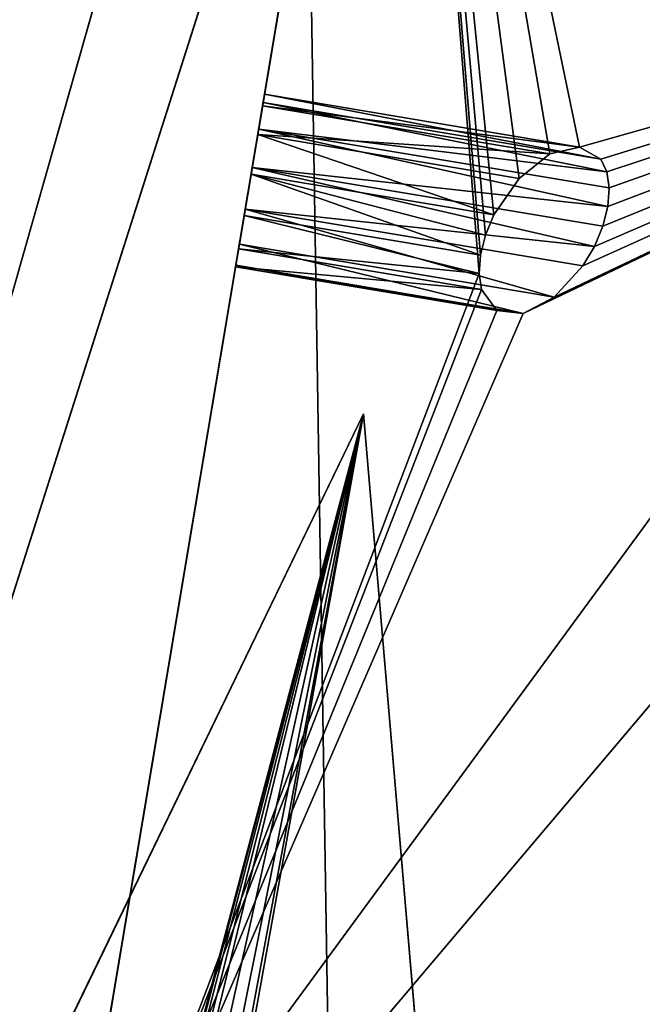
# Model space of a CAD drawing. Extents: x 5.2 to 19.2, y -23 to 23.
# Tile 550 of 656: x 18.597 to 18.805, y -18.12 to -17.792. Entities that reach past the tile are written whole.
import ezdxf

# ---------------------------------------------------------------- set-up
doc = ezdxf.new("R2010")
doc.units = 0
doc.header["$MEASUREMENT"] = 0
doc.layers.get('0').update_dxf_attribs({"linetype": 'CONTINUOUS'})

# ---------------------------------------------------------------- blocks, each defined once
blk = doc.blocks.new('LUXORA_OVAL_LED_37W_STL')
at = {"color": 0}
for p, q in [((18.8591, -16.74348, 4.45113), (18.60447, -18.26058, 0.82709)), ((18.8591, -16.74348, 4.45113), (18.60447, -18.26058, 0.82709)), ((18.44593, -18.4511, 0.51943), (18.91301, -16.98541, 4.14347)), ((18.44593, -18.4511, 0.51943), (18.91301, -16.98541, 4.14347)), ((18.43425, -18.44684, 4.18098), (18.77026, -17.26589, 4.18098)), ((18.77026, -17.26589, 4.14161), (18.43425, -18.44684, 4.14161)), ((18.77026, -17.26589, 4.14161), (18.43425, -18.44684, 4.14161)), ((18.43425, -18.44684, 4.18098), (18.77026, -17.26589, 4.18098)), ((18.43425, -18.44684, 0.83452), (18.77026, -17.26589, 0.83452)), ((18.77026, -17.26589, 0.79515), (18.43425, -18.44684, 0.79515)), ((18.77026, -17.26589, 0.79515), (18.43425, -18.44684, 0.79515)), ((18.43425, -18.44684, 0.83452), (18.77026, -17.26589, 0.83452)), ((18.72445, -17.54577, 0.51943), (18.60447, -18.26058, 0.82709)), ((18.72445, -17.54577, 0.51943), (18.60447, -18.26058, 0.82709)), ((18.69293, -17.676, 4.45113), (18.22585, -19.14169, 0.82709)), ((18.69293, -17.676, 4.45113), (18.22585, -19.14169, 0.82709)), ((18.60447, -18.26058, 0.82709), (19.02234, -17.7667, 1.12989)), ((18.60447, -18.26058, 0.82709), (19.02234, -17.7667, 1.12989)), ((18.67837, -17.82028, 0.79625), (18.67902, -17.81642, 0.80983)), ((18.67837, -17.82028, 0.79625), (18.67902, -17.81642, 0.80983)), ((18.67902, -17.81642, 0.80983), (18.67855, -17.81923, 0.82367)), ((18.67902, -17.81642, 0.80983), (18.67855, -17.81923, 0.82367)), ((18.67902, -17.81642, 0.80983), (18.78415, -17.83407, 0.80983)), ((18.67902, -17.81642, 0.80983), (18.78415, -17.83407, 0.80983)), ((18.67675, -17.82993, 0.78604), (18.67837, -17.82028, 0.79625)), ((18.67675, -17.82993, 0.78604), (18.67837, -17.82028, 0.79625)), ((18.67855, -17.81923, 0.82367), (18.67707, -17.82806, 0.8346)), ((18.67855, -17.81923, 0.82367), (18.67707, -17.82806, 0.8346)), ((18.67837, -17.82028, 0.79625), (18.77429, -17.83638, 0.79625)), ((18.67837, -17.82028, 0.79625), (18.77429, -17.83638, 0.79625)), ((18.67855, -17.81923, 0.82367), (18.79334, -17.84236, 0.82968)), ((18.67855, -17.81923, 0.82367), (18.79334, -17.84236, 0.82968)), ((18.67855, -17.81923, 0.82367), (18.79132, -17.83816, 0.82367)), ((18.67855, -17.81923, 0.82367), (18.79132, -17.83816, 0.82367)), ((18.67707, -17.82806, 0.8346), (18.67491, -17.84089, 0.84013)), ((18.67707, -17.82806, 0.8346), (18.67491, -17.84089, 0.84013)), ((18.79369, -17.85389, 0.83816), (18.67707, -17.82806, 0.8346)), ((18.67707, -17.82806, 0.8346), (18.79415, -17.84771, 0.8346)), ((18.79369, -17.85389, 0.83816), (18.67707, -17.82806, 0.8346)), ((18.67707, -17.82806, 0.8346), (18.79415, -17.84771, 0.8346)), ((18.67707, -17.82806, 0.8346), (18.79334, -17.84236, 0.82968)), ((18.67707, -17.82806, 0.8346), (18.79334, -17.84236, 0.82968)), ((18.67454, -17.84314, 0.78155), (18.67675, -17.82993, 0.78604)), ((18.67454, -17.84314, 0.78155), (18.67675, -17.82993, 0.78604)), ((18.67675, -17.82993, 0.78604), (18.76399, -17.84457, 0.78604)), ((18.67675, -17.82993, 0.78604), (18.76399, -17.84457, 0.78604)), ((18.78415, -17.83407, 0.80983), (18.77429, -17.83638, 0.79625)), ((18.78415, -17.83407, 0.80983), (18.77429, -17.83638, 0.79625)), ((18.79132, -17.83816, 0.82367), (18.78415, -17.83407, 0.80983)), ((18.79132, -17.83816, 0.82367), (18.78415, -17.83407, 0.80983)), ((18.77429, -17.83638, 0.79625), (18.76399, -17.84457, 0.78604)), ((18.77429, -17.83638, 0.79625), (18.76399, -17.84457, 0.78604)), ((18.79334, -17.84236, 0.82968), (18.79132, -17.83816, 0.82367)), ((18.79334, -17.84236, 0.82968), (18.79132, -17.83816, 0.82367)), ((18.67491, -17.84089, 0.84013), (18.67258, -17.85478, 0.83897)), ((18.67491, -17.84089, 0.84013), (18.67258, -17.85478, 0.83897)), ((18.79369, -17.85389, 0.83816), (18.67491, -17.84089, 0.84013)), ((18.792, -17.86054, 0.84013), (18.67491, -17.84089, 0.84013)), ((18.79369, -17.85389, 0.83816), (18.67491, -17.84089, 0.84013)), ((18.792, -17.86054, 0.84013), (18.67491, -17.84089, 0.84013)), ((18.78916, -17.86728, 0.8404), (18.67491, -17.84089, 0.84013)), ((18.78916, -17.86728, 0.8404), (18.67491, -17.84089, 0.84013)), ((18.67222, -17.8569, 0.78379), (18.67454, -17.84314, 0.78155)), ((18.67222, -17.8569, 0.78379), (18.67454, -17.84314, 0.78155)), ((18.67454, -17.84314, 0.78155), (18.75562, -17.85675, 0.78155)), ((18.75109, -17.87014, 0.78379), (18.67454, -17.84314, 0.78155)), ((18.75109, -17.87014, 0.78379), (18.67454, -17.84314, 0.78155)), ((18.75279, -17.86349, 0.78182), (18.67454, -17.84314, 0.78155)), ((18.75279, -17.86349, 0.78182), (18.67454, -17.84314, 0.78155)), ((18.67454, -17.84314, 0.78155), (18.75562, -17.85675, 0.78155)), ((18.76399, -17.84457, 0.78604), (18.75562, -17.85675, 0.78155)), ((18.76399, -17.84457, 0.78604), (18.75562, -17.85675, 0.78155)), ((18.79415, -17.84771, 0.8346), (18.79334, -17.84236, 0.82968)), ((18.79415, -17.84771, 0.8346), (18.79334, -17.84236, 0.82968)), ((18.79369, -17.85389, 0.83816), (18.79415, -17.84771, 0.8346)), ((18.79369, -17.85389, 0.83816), (18.79415, -17.84771, 0.8346)), ((18.67258, -17.85478, 0.83897), (18.67061, -17.86655, 0.8314)), ((18.67258, -17.85478, 0.83897), (18.67061, -17.86655, 0.8314)), ((18.78535, -17.87371, 0.83897), (18.67258, -17.85478, 0.83897)), ((18.78916, -17.86728, 0.8404), (18.67258, -17.85478, 0.83897)), ((18.78916, -17.86728, 0.8404), (18.67258, -17.85478, 0.83897)), ((18.78535, -17.87371, 0.83897), (18.67258, -17.85478, 0.83897)), ((18.792, -17.86054, 0.84013), (18.79369, -17.85389, 0.83816)), ((18.792, -17.86054, 0.84013), (18.79369, -17.85389, 0.83816)), ((18.67035, -17.86806, 0.79227), (18.67222, -17.8569, 0.78379)), ((18.67035, -17.86806, 0.79227), (18.67222, -17.8569, 0.78379)), ((18.75063, -17.87632, 0.78735), (18.67222, -17.8569, 0.78379)), ((18.75063, -17.87632, 0.78735), (18.67222, -17.8569, 0.78379)), ((18.75109, -17.87014, 0.78379), (18.67222, -17.8569, 0.78379)), ((18.75109, -17.87014, 0.78379), (18.67222, -17.8569, 0.78379)), ((18.75562, -17.85675, 0.78155), (18.75279, -17.86349, 0.78182)), ((18.75562, -17.85675, 0.78155), (18.75279, -17.86349, 0.78182)), ((18.78916, -17.86728, 0.8404), (18.792, -17.86054, 0.84013)), ((18.78916, -17.86728, 0.8404), (18.792, -17.86054, 0.84013)), ((18.75279, -17.86349, 0.78182), (18.75109, -17.87014, 0.78379)), ((18.75279, -17.86349, 0.78182), (18.75109, -17.87014, 0.78379)), ((18.66935, -17.87405, 0.80503), (18.67035, -17.86806, 0.79227)), ((18.66935, -17.87405, 0.80503), (18.67035, -17.86806, 0.79227)), ((18.67061, -17.86655, 0.8314), (18.66944, -17.8735, 0.81915)), ((18.67061, -17.86655, 0.8314), (18.66944, -17.8735, 0.81915)), ((18.75144, -17.88166, 0.79227), (18.67035, -17.86806, 0.79227)), ((18.75144, -17.88166, 0.79227), (18.67035, -17.86806, 0.79227)), ((18.75063, -17.87632, 0.78735), (18.67035, -17.86806, 0.79227)), ((18.75063, -17.87632, 0.78735), (18.67035, -17.86806, 0.79227)), ((18.77574, -17.8842, 0.8314), (18.67061, -17.86655, 0.8314)), ((18.77574, -17.8842, 0.8314), (18.67061, -17.86655, 0.8314)), ((18.78535, -17.87371, 0.83897), (18.78916, -17.86728, 0.8404)), ((18.78535, -17.87371, 0.83897), (18.78916, -17.86728, 0.8404)), ((18.75109, -17.87014, 0.78379), (18.75063, -17.87632, 0.78735)), ((18.75109, -17.87014, 0.78379), (18.75063, -17.87632, 0.78735)), ((18.66944, -17.8735, 0.81915), (18.66935, -17.87405, 0.80503)), ((18.66944, -17.8735, 0.81915), (18.66935, -17.87405, 0.80503)), ((18.75659, -17.88869, 0.80503), (18.66935, -17.87405, 0.80503)), ((18.75659, -17.88869, 0.80503), (18.66935, -17.87405, 0.80503)), ((18.76536, -17.8896, 0.81915), (18.66944, -17.8735, 0.81915)), ((18.76536, -17.8896, 0.81915), (18.66944, -17.8735, 0.81915)), ((18.77574, -17.8842, 0.8314), (18.78535, -17.87371, 0.83897)), ((18.77574, -17.8842, 0.8314), (18.78535, -17.87371, 0.83897)), ((18.75063, -17.87632, 0.78735), (18.75144, -17.88166, 0.79227)), ((18.75063, -17.87632, 0.78735), (18.75144, -17.88166, 0.79227)), ((18.75144, -17.88166, 0.79227), (18.75659, -17.88869, 0.80503)), ((18.75144, -17.88166, 0.79227), (18.75659, -17.88869, 0.80503)), ((18.76536, -17.8896, 0.81915), (18.77574, -17.8842, 0.8314)), ((18.76536, -17.8896, 0.81915), (18.77574, -17.8842, 0.8314)), ((18.75659, -17.88869, 0.80503), (18.76536, -17.8896, 0.81915)), ((18.75659, -17.88869, 0.80503), (18.76536, -17.8896, 0.81915)), ((18.0419, -19.30782, 0.51943), (18.71201, -17.92313, 4.14347)), ((18.0419, -19.30782, 0.51943), (18.71201, -17.92313, 4.14347)), ((18.39627, -18.57555, 4.45113), (18.71201, -17.92313, 4.14347)), ((18.39627, -18.57555, 4.45113), (18.71201, -17.92313, 4.14347)), ((18.71201, -17.92313, 4.14347), (18.76707, -18.56772, 3.84067)), ((18.71201, -17.92313, 4.14347), (18.76707, -18.56772, 3.84067))]:
    blk.add_line(p, q, dxfattribs=at)
mesh = blk.add_polyface(dxfattribs=at)
corners = [(5.68976, -17.26589, 4.18098), (5.57647, 16.04331, 4.18098), (5.57647, -16.04331, 4.18098), (5.68976, 17.26589, 4.18098), (6.02576, -18.44684, 4.18098), (6.02576, 18.44684, 4.18098), (6.57305, -19.54595, 4.18098), (6.57305, 19.54595, 4.18098), (7.15127, -16.04331, 4.18098), (7.31298, -20.52577, 4.18098), (7.26225, -17.09924, 4.18098), (7.59035, -18.10902, 4.18098), (8.22035, -21.35295, 4.18098), (8.12122, -19.02851, 4.18098), (8.83167, -19.81755, 4.18098), (9.26427, -21.99931, 4.18098), (9.69064, -20.44162, 4.18098), (10.40918, -22.44286, 4.18098), (10.66059, -20.87348, 4.18098), (11.6161, -22.66847, 4.18098), (11.69914, -21.09423, 4.18098), (12.84392, -22.66847, 4.18098), (12.76088, -21.09423, 4.18098), (13.79943, -20.87348, 4.18098), (14.05084, -22.44286, 4.18098), (14.76938, -20.44162, 4.18098), (15.19575, -21.99931, 4.18098), (15.62835, -19.81755, 4.18098), (16.23966, -21.35295, 4.18098), (16.3388, -19.02851, 4.18098), (17.14704, -20.52577, 4.18098), (16.86967, -18.10902, 4.18098), (17.19777, -17.09924, 4.18098), (17.88697, -19.54595, 4.18098), (17.30875, -16.04331, 4.18098), (17.30875, 16.04331, 4.18098), (7.15127, 16.04331, 4.18098), (7.31298, 20.52577, 4.18098), (7.26225, 17.09924, 4.18098), (7.59035, 18.10902, 4.18098), (8.22035, 21.35295, 4.18098), (8.12122, 19.02851, 4.18098), (8.83167, 19.81755, 4.18098), (9.26427, 21.99931, 4.18098), (9.69064, 20.44162, 4.18098), (10.40918, 22.44286, 4.18098), (10.66059, 20.87348, 4.18098), (11.6161, 22.66847, 4.18098), (11.69914, 21.09423, 4.18098), (12.84392, 22.66847, 4.18098), (12.76088, 21.09423, 4.18098), (13.79943, 20.87348, 4.18098), (14.05084, 22.44286, 4.18098), (14.76938, 20.44162, 4.18098), (15.19575, 21.99931, 4.18098), (15.62835, 19.81755, 4.18098), (16.23966, 21.35295, 4.18098), (16.3388, 19.02851, 4.18098), (17.14704, 20.52577, 4.18098), (16.86967, 18.10902, 4.18098), (17.19777, 17.09924, 4.18098), (17.88697, 19.54595, 4.18098), (18.43425, -18.44684, 4.18098), (18.43425, 18.44684, 4.18098), (18.77026, -17.26589, 4.18098), (18.77026, 17.26589, 4.18098), (18.88355, -16.04331, 4.18098), (18.88355, 16.04331, 4.18098)]
mesh.append_faces([[corners[k] for k in face] for face in [(0, 1, 2), (65, 66, 67)]], dxfattribs={"vtx0": -1, "color": 0})
mesh.append_faces([[corners[k] for k in face] for face in [(1, 0, 3), (3, 4, 5), (5, 6, 7), (8, 9, 10), (10, 9, 11), (11, 12, 13), (13, 12, 14), (14, 15, 16), (16, 17, 18), (18, 19, 20), (20, 21, 22), (22, 21, 23), (23, 24, 25), (25, 26, 27), (27, 28, 29), (29, 30, 31), (31, 30, 32), (32, 33, 34), (34, 33, 35), (7, 36, 37), (36, 7, 8), (37, 39, 40), (40, 42, 43), (43, 44, 45), (45, 46, 47), (47, 48, 49), (49, 51, 52), (52, 53, 54), (54, 55, 56), (56, 57, 58), (58, 60, 61), (61, 62, 63), (63, 64, 65)]], dxfattribs={"vtx0": -1, "vtx1": -1, "color": 0})
mesh.append_faces([[corners[k] for k in face] for face in [(7, 6, 8), (61, 35, 33)]], dxfattribs={"vtx0": -1, "vtx1": -1, "vtx2": -1, "color": 0})
mesh.append_faces([[corners[k] for k in face] for face in [(3, 0, 4), (5, 4, 6), (8, 6, 9), (11, 9, 12), (14, 12, 15), (16, 15, 17), (18, 17, 19), (20, 19, 21), (23, 21, 24), (25, 24, 26), (27, 26, 28), (29, 28, 30), (32, 30, 33), (37, 36, 38), (37, 38, 39), (40, 39, 41), (40, 41, 42), (43, 42, 44), (45, 44, 46), (47, 46, 48), (49, 48, 50), (49, 50, 51), (52, 51, 53), (54, 53, 55), (56, 55, 57), (58, 57, 59), (58, 59, 60), (61, 60, 35), (61, 33, 62), (63, 62, 64), (65, 64, 66)]], dxfattribs={"vtx0": -1, "vtx2": -1, "color": 0})
mesh = blk.add_polyface(dxfattribs=at)
corners = [(5.68976, 17.26589, 4.14161), (5.57647, -16.04331, 4.14161), (5.57647, 16.04331, 4.14161), (5.68976, -17.26589, 4.14161), (6.02576, 18.44684, 4.14161), (6.02576, -18.44684, 4.14161), (6.57305, 19.54595, 4.14161), (6.57305, -19.54595, 4.14161), (7.15127, 16.04331, 4.14161), (7.31298, 20.52577, 4.14161), (7.26225, 17.09924, 4.14161), (7.59035, 18.10902, 4.14161), (8.22035, 21.35295, 4.14161), (8.12122, 19.02851, 4.14161), (8.83167, 19.81755, 4.14161), (9.26427, 21.99931, 4.14161), (9.69064, 20.44162, 4.14161), (10.40918, 22.44286, 4.14161), (10.66059, 20.87348, 4.14161), (11.6161, 22.66847, 4.14161), (11.69914, 21.09423, 4.14161), (12.84392, 22.66847, 4.14161), (12.76088, 21.09423, 4.14161), (13.79943, 20.87348, 4.14161), (14.05084, 22.44286, 4.14161), (14.76938, 20.44162, 4.14161), (15.19575, 21.99931, 4.14161), (15.62835, 19.81755, 4.14161), (16.23966, 21.35295, 4.14161), (16.3388, 19.02851, 4.14161), (17.14704, 20.52577, 4.14161), (16.86967, 18.10902, 4.14161), (17.19777, 17.09924, 4.14161), (17.88697, 19.54595, 4.14161), (17.30875, 16.04331, 4.14161), (17.30875, -16.04331, 4.14161), (7.15127, -16.04331, 4.14161), (7.31298, -20.52577, 4.14161), (7.26225, -17.09924, 4.14161), (7.59035, -18.10902, 4.14161), (8.22035, -21.35295, 4.14161), (8.12122, -19.02851, 4.14161), (8.83167, -19.81755, 4.14161), (9.26427, -21.99931, 4.14161), (9.69064, -20.44162, 4.14161), (10.40918, -22.44286, 4.14161), (10.66059, -20.87348, 4.14161), (11.6161, -22.66847, 4.14161), (11.69914, -21.09423, 4.14161), (12.84392, -22.66847, 4.14161), (12.76088, -21.09423, 4.14161), (13.79943, -20.87348, 4.14161), (14.05084, -22.44286, 4.14161), (14.76938, -20.44162, 4.14161), (15.19575, -21.99931, 4.14161), (15.62835, -19.81755, 4.14161), (16.23966, -21.35295, 4.14161), (16.3388, -19.02851, 4.14161), (17.14704, -20.52577, 4.14161), (16.86967, -18.10902, 4.14161), (17.19777, -17.09924, 4.14161), (17.88697, -19.54595, 4.14161), (18.43425, 18.44684, 4.14161), (18.43425, -18.44684, 4.14161), (18.77026, 17.26589, 4.14161), (18.77026, -17.26589, 4.14161), (18.88355, 16.04331, 4.14161), (18.88355, -16.04331, 4.14161)]
mesh.append_faces([[corners[k] for k in face] for face in [(0, 1, 2), (65, 66, 67)]], dxfattribs={"vtx0": -1, "color": 0})
mesh.append_faces([[corners[k] for k in face] for face in [(1, 0, 3), (3, 4, 5), (5, 6, 7), (8, 9, 10), (10, 9, 11), (11, 12, 13), (13, 12, 14), (14, 15, 16), (16, 17, 18), (18, 19, 20), (20, 21, 22), (22, 21, 23), (23, 24, 25), (25, 26, 27), (27, 28, 29), (29, 30, 31), (31, 30, 32), (32, 33, 34), (34, 33, 35), (7, 36, 37), (36, 7, 8), (37, 39, 40), (40, 42, 43), (43, 44, 45), (45, 46, 47), (47, 48, 49), (49, 51, 52), (52, 53, 54), (54, 55, 56), (56, 57, 58), (58, 60, 61), (61, 62, 63), (63, 64, 65)]], dxfattribs={"vtx0": -1, "vtx1": -1, "color": 0})
mesh.append_faces([[corners[k] for k in face] for face in [(7, 6, 8), (61, 35, 33)]], dxfattribs={"vtx0": -1, "vtx1": -1, "vtx2": -1, "color": 0})
mesh.append_faces([[corners[k] for k in face] for face in [(3, 0, 4), (5, 4, 6), (8, 6, 9), (11, 9, 12), (14, 12, 15), (16, 15, 17), (18, 17, 19), (20, 19, 21), (23, 21, 24), (25, 24, 26), (27, 26, 28), (29, 28, 30), (32, 30, 33), (37, 36, 38), (37, 38, 39), (40, 39, 41), (40, 41, 42), (43, 42, 44), (45, 44, 46), (47, 46, 48), (49, 48, 50), (49, 50, 51), (52, 51, 53), (54, 53, 55), (56, 55, 57), (58, 57, 59), (58, 59, 60), (61, 60, 35), (61, 33, 62), (63, 62, 64), (65, 64, 66)]], dxfattribs={"vtx0": -1, "vtx2": -1, "color": 0})
mesh = blk.add_polyface(dxfattribs=at)
corners = [(5.68976, -17.26589, 0.83452), (5.57647, 16.04331, 0.83452), (5.57647, -16.04331, 0.83452), (5.68976, 17.26589, 0.83452), (6.02576, -18.44684, 0.83452), (6.02576, 18.44684, 0.83452), (6.57305, -19.54595, 0.83452), (6.57305, 19.54595, 0.83452), (7.15127, -16.04331, 0.83452), (7.31298, -20.52577, 0.83452), (7.26225, -17.09924, 0.83452), (7.59035, -18.10902, 0.83452), (8.22035, -21.35295, 0.83452), (8.12122, -19.02851, 0.83452), (8.83167, -19.81755, 0.83452), (9.26427, -21.99931, 0.83452), (9.69064, -20.44162, 0.83452), (10.40918, -22.44286, 0.83452), (10.66059, -20.87348, 0.83452), (11.6161, -22.66847, 0.83452), (11.69914, -21.09423, 0.83452), (12.84392, -22.66847, 0.83452), (12.76088, -21.09423, 0.83452), (13.79943, -20.87348, 0.83452), (14.05084, -22.44286, 0.83452), (14.76938, -20.44162, 0.83452), (15.19575, -21.99931, 0.83452), (15.62835, -19.81755, 0.83452), (16.23966, -21.35295, 0.83452), (16.3388, -19.02851, 0.83452), (17.14704, -20.52577, 0.83452), (16.86967, -18.10902, 0.83452), (17.19777, -17.09924, 0.83452), (17.88697, -19.54595, 0.83452), (17.30875, -16.04331, 0.83452), (17.30875, 16.04331, 0.83452), (7.15127, 16.04331, 0.83452), (7.31298, 20.52577, 0.83452), (7.26225, 17.09924, 0.83452), (7.59035, 18.10902, 0.83452), (8.22035, 21.35295, 0.83452), (8.12122, 19.02851, 0.83452), (8.83167, 19.81755, 0.83452), (9.26427, 21.99931, 0.83452), (9.69064, 20.44162, 0.83452), (10.40918, 22.44286, 0.83452), (10.66059, 20.87348, 0.83452), (11.6161, 22.66847, 0.83452), (11.69914, 21.09423, 0.83452), (12.84392, 22.66847, 0.83452), (12.76088, 21.09423, 0.83452), (13.79943, 20.87348, 0.83452), (14.05084, 22.44286, 0.83452), (14.76938, 20.44162, 0.83452), (15.19575, 21.99931, 0.83452), (15.62835, 19.81755, 0.83452), (16.23966, 21.35295, 0.83452), (16.3388, 19.02851, 0.83452), (17.14704, 20.52577, 0.83452), (16.86967, 18.10902, 0.83452), (17.19777, 17.09924, 0.83452), (17.88697, 19.54595, 0.83452), (18.43425, -18.44684, 0.83452), (18.43425, 18.44684, 0.83452), (18.77026, -17.26589, 0.83452), (18.77026, 17.26589, 0.83452), (18.88355, -16.04331, 0.83452), (18.88355, 16.04331, 0.83452)]
mesh.append_faces([[corners[k] for k in face] for face in [(0, 1, 2), (65, 66, 67)]], dxfattribs={"vtx0": -1, "color": 0})
mesh.append_faces([[corners[k] for k in face] for face in [(1, 0, 3), (3, 4, 5), (5, 6, 7), (8, 9, 10), (10, 9, 11), (11, 12, 13), (13, 12, 14), (14, 15, 16), (16, 17, 18), (18, 19, 20), (20, 21, 22), (22, 21, 23), (23, 24, 25), (25, 26, 27), (27, 28, 29), (29, 30, 31), (31, 30, 32), (32, 33, 34), (34, 33, 35), (7, 36, 37), (36, 7, 8), (37, 39, 40), (40, 42, 43), (43, 44, 45), (45, 46, 47), (47, 48, 49), (49, 51, 52), (52, 53, 54), (54, 55, 56), (56, 57, 58), (58, 60, 61), (61, 62, 63), (63, 64, 65)]], dxfattribs={"vtx0": -1, "vtx1": -1, "color": 0})
mesh.append_faces([[corners[k] for k in face] for face in [(7, 6, 8), (61, 35, 33)]], dxfattribs={"vtx0": -1, "vtx1": -1, "vtx2": -1, "color": 0})
mesh.append_faces([[corners[k] for k in face] for face in [(3, 0, 4), (5, 4, 6), (8, 6, 9), (11, 9, 12), (14, 12, 15), (16, 15, 17), (18, 17, 19), (20, 19, 21), (23, 21, 24), (25, 24, 26), (27, 26, 28), (29, 28, 30), (32, 30, 33), (37, 36, 38), (37, 38, 39), (40, 39, 41), (40, 41, 42), (43, 42, 44), (45, 44, 46), (47, 46, 48), (49, 48, 50), (49, 50, 51), (52, 51, 53), (54, 53, 55), (56, 55, 57), (58, 57, 59), (58, 59, 60), (61, 60, 35), (61, 33, 62), (63, 62, 64), (65, 64, 66)]], dxfattribs={"vtx0": -1, "vtx2": -1, "color": 0})
mesh = blk.add_polyface(dxfattribs=at)
corners = [(5.68976, 17.26589, 0.79515), (5.57647, -16.04331, 0.79515), (5.57647, 16.04331, 0.79515), (5.68976, -17.26589, 0.79515), (6.02576, 18.44684, 0.79515), (6.02576, -18.44684, 0.79515), (6.57305, 19.54595, 0.79515), (6.57305, -19.54595, 0.79515), (7.15127, 16.04331, 0.79515), (7.31298, 20.52577, 0.79515), (7.26225, 17.09924, 0.79515), (7.59035, 18.10902, 0.79515), (8.22035, 21.35295, 0.79515), (8.12122, 19.02851, 0.79515), (8.83167, 19.81755, 0.79515), (9.26427, 21.99931, 0.79515), (9.69064, 20.44162, 0.79515), (10.40918, 22.44286, 0.79515), (10.66059, 20.87348, 0.79515), (11.6161, 22.66847, 0.79515), (11.69914, 21.09423, 0.79515), (12.84392, 22.66847, 0.79515), (12.76088, 21.09423, 0.79515), (13.79943, 20.87348, 0.79515), (14.05084, 22.44286, 0.79515), (14.76938, 20.44162, 0.79515), (15.19575, 21.99931, 0.79515), (15.62835, 19.81755, 0.79515), (16.23966, 21.35295, 0.79515), (16.3388, 19.02851, 0.79515), (17.14704, 20.52577, 0.79515), (16.86967, 18.10902, 0.79515), (17.19777, 17.09924, 0.79515), (17.88697, 19.54595, 0.79515), (17.30875, 16.04331, 0.79515), (17.30875, -16.04331, 0.79515), (7.15127, -16.04331, 0.79515), (7.31298, -20.52577, 0.79515), (7.26225, -17.09924, 0.79515), (7.59035, -18.10902, 0.79515), (8.22035, -21.35295, 0.79515), (8.12122, -19.02851, 0.79515), (8.83167, -19.81755, 0.79515), (9.26427, -21.99931, 0.79515), (9.69064, -20.44162, 0.79515), (10.40918, -22.44286, 0.79515), (10.66059, -20.87348, 0.79515), (11.6161, -22.66847, 0.79515), (11.69914, -21.09423, 0.79515), (12.84392, -22.66847, 0.79515), (12.76088, -21.09423, 0.79515), (13.79943, -20.87348, 0.79515), (14.05084, -22.44286, 0.79515), (14.76938, -20.44162, 0.79515), (15.19575, -21.99931, 0.79515), (15.62835, -19.81755, 0.79515), (16.23966, -21.35295, 0.79515), (16.3388, -19.02851, 0.79515), (17.14704, -20.52577, 0.79515), (16.86967, -18.10902, 0.79515), (17.19777, -17.09924, 0.79515), (17.88697, -19.54595, 0.79515), (18.43425, 18.44684, 0.79515), (18.43425, -18.44684, 0.79515), (18.77026, 17.26589, 0.79515), (18.77026, -17.26589, 0.79515), (18.88355, 16.04331, 0.79515), (18.88355, -16.04331, 0.79515)]
mesh.append_faces([[corners[k] for k in face] for face in [(0, 1, 2), (65, 66, 67)]], dxfattribs={"vtx0": -1, "color": 0})
mesh.append_faces([[corners[k] for k in face] for face in [(1, 0, 3), (3, 4, 5), (5, 6, 7), (8, 9, 10), (10, 9, 11), (11, 12, 13), (13, 12, 14), (14, 15, 16), (16, 17, 18), (18, 19, 20), (20, 21, 22), (22, 21, 23), (23, 24, 25), (25, 26, 27), (27, 28, 29), (29, 30, 31), (31, 30, 32), (32, 33, 34), (34, 33, 35), (7, 36, 37), (36, 7, 8), (37, 39, 40), (40, 42, 43), (43, 44, 45), (45, 46, 47), (47, 48, 49), (49, 51, 52), (52, 53, 54), (54, 55, 56), (56, 57, 58), (58, 60, 61), (61, 62, 63), (63, 64, 65)]], dxfattribs={"vtx0": -1, "vtx1": -1, "color": 0})
mesh.append_faces([[corners[k] for k in face] for face in [(7, 6, 8), (61, 35, 33)]], dxfattribs={"vtx0": -1, "vtx1": -1, "vtx2": -1, "color": 0})
mesh.append_faces([[corners[k] for k in face] for face in [(3, 0, 4), (5, 4, 6), (8, 6, 9), (11, 9, 12), (14, 12, 15), (16, 15, 17), (18, 17, 19), (20, 19, 21), (23, 21, 24), (25, 24, 26), (27, 26, 28), (29, 28, 30), (32, 30, 33), (37, 36, 38), (37, 38, 39), (40, 39, 41), (40, 41, 42), (43, 42, 44), (45, 44, 46), (47, 46, 48), (49, 48, 50), (49, 50, 51), (52, 51, 53), (54, 53, 55), (56, 55, 57), (58, 57, 59), (58, 59, 60), (61, 60, 35), (61, 33, 62), (63, 62, 64), (65, 64, 66)]], dxfattribs={"vtx0": -1, "vtx2": -1, "color": 0})
mesh = blk.add_polyface(dxfattribs=at)
corners = [(18.8591, -16.74348, 4.45113), (18.90471, -16.47171, 4.16776), (18.90462, -16.47225, 4.15364), (18.90588, -16.46476, 4.18001), (18.90786, -16.45299, 4.18758), (18.91019, -16.4391, 4.18873), (18.97907, -16.02868, 4.14347), (18.91234, -16.42627, 4.18321), (18.91382, -16.41744, 4.17228), (18.91429, -16.41463, 4.15843), (18.60447, -18.26058, 0.82709), (18.66944, -17.8735, 0.81915), (18.66935, -17.87405, 0.80503), (18.67061, -17.86655, 0.8314), (18.67258, -17.85478, 0.83897), (18.67491, -17.84089, 0.84013), (18.67707, -17.82806, 0.8346), (18.67855, -17.81923, 0.82367), (18.67902, -17.81642, 0.80983), (18.72445, -17.54577, 0.51943), (18.90563, -16.46626, 4.14088), (18.9075, -16.45511, 4.1324), (18.90981, -16.44135, 4.13015), (18.91203, -16.42813, 4.13465), (18.91365, -16.41849, 4.14485), (18.67035, -17.86806, 0.79227), (18.67222, -17.8569, 0.78379), (18.67454, -17.84314, 0.78155), (18.67675, -17.82993, 0.78604), (18.67837, -17.82028, 0.79625)]
mesh.append_faces([[corners[k] for k in face] for face in [(1, 0, 3), (3, 0, 4), (4, 0, 5), (5, 6, 7), (7, 6, 8), (8, 6, 9), (11, 0, 13), (13, 0, 14), (14, 0, 15), (15, 0, 16), (16, 0, 17), (17, 0, 18), (19, 22, 6), (20, 0, 2), (10, 25, 19), (25, 10, 12)]], dxfattribs={"vtx0": -1, "vtx1": -1, "color": 0})
mesh.append_faces([[corners[k] for k in face] for face in [(18, 0, 19), (19, 0, 20)]], dxfattribs={"vtx0": -1, "vtx1": -1, "vtx2": -1, "color": 0})
mesh.append_faces([[corners[k] for k in face] for face in [(0, 1, 2), (5, 0, 6), (10, 11, 12), (11, 10, 0), (19, 20, 21), (19, 21, 22), (6, 22, 23), (6, 23, 24), (6, 24, 9), (19, 25, 26), (19, 26, 27), (19, 27, 28), (19, 28, 29), (19, 29, 18)]], dxfattribs={"vtx0": -1, "vtx2": -1, "color": 0})
mesh = blk.add_polyface(dxfattribs=at)
corners = [(19.02234, -17.7667, 1.12989), (18.8591, -16.74348, 4.45113), (18.60447, -18.26058, 0.82709), (19.2128, -16.63192, 3.84067)]
mesh.append_faces([[corners[k] for k in face] for face in [(0, 1, 2), (1, 0, 3)]], dxfattribs={"vtx0": -1, "color": 0})
mesh = blk.add_polyface(dxfattribs=at)
corners = [(18.69293, -17.676, 4.45113), (18.77661, -17.41344, 4.16776), (18.77644, -17.41396, 4.15364), (18.77875, -17.40672, 4.18001), (18.78237, -17.39535, 4.18758), (18.78665, -17.38193, 4.18873), (18.91301, -16.98541, 4.14347), (18.7906, -17.36953, 4.18321), (18.79332, -17.361, 4.17228), (18.79418, -17.35829, 4.15843), (18.22585, -19.14169, 0.82709), (18.34502, -18.76773, 0.81915), (18.34486, -18.76826, 0.80503), (18.34716, -18.76101, 0.8314), (18.35079, -18.74964, 0.83897), (18.35506, -18.73622, 0.84013), (18.35901, -18.72383, 0.8346), (18.36173, -18.7153, 0.82367), (18.3626, -18.71259, 0.80983), (18.44593, -18.4511, 0.51943), (18.77829, -17.40817, 4.14088), (18.78172, -17.3974, 4.1324), (18.78596, -17.3841, 4.13015), (18.79002, -17.37134, 4.13465), (18.79299, -17.36202, 4.14485), (18.3467, -18.76247, 0.79227), (18.35013, -18.75169, 0.78379), (18.35437, -18.7384, 0.78155), (18.35844, -18.72563, 0.78604), (18.36141, -18.71631, 0.79625)]
mesh.append_faces([[corners[k] for k in face] for face in [(1, 0, 3), (3, 0, 4), (4, 0, 5), (5, 6, 7), (7, 6, 8), (8, 6, 9), (11, 0, 13), (13, 0, 14), (14, 0, 15), (15, 0, 16), (16, 0, 17), (17, 0, 18), (19, 22, 6), (20, 0, 2), (10, 25, 19), (25, 10, 12)]], dxfattribs={"vtx0": -1, "vtx1": -1, "color": 0})
mesh.append_faces([[corners[k] for k in face] for face in [(18, 0, 19), (19, 0, 20)]], dxfattribs={"vtx0": -1, "vtx1": -1, "vtx2": -1, "color": 0})
mesh.append_faces([[corners[k] for k in face] for face in [(0, 1, 2), (5, 0, 6), (10, 11, 12), (11, 10, 0), (19, 20, 21), (19, 21, 22), (6, 22, 23), (6, 23, 24), (6, 24, 9), (19, 25, 26), (19, 26, 27), (19, 27, 28), (19, 28, 29), (19, 29, 18)]], dxfattribs={"vtx0": -1, "vtx2": -1, "color": 0})
mesh = blk.add_polyface(dxfattribs=at)
corners = [(18.44593, -18.4511, 0.51943), (19.05888, -17.61569, 3.84067), (18.7095, -18.71202, 1.12989), (18.91301, -16.98541, 4.14347)]
mesh.append_faces([[corners[k] for k in face] for face in [(0, 1, 2), (1, 0, 3)]], dxfattribs={"vtx0": -1, "color": 0})
mesh = blk.add_polyface(dxfattribs=at)
corners = [(18.77026, -17.26589, 4.14161), (18.43425, -18.44684, 4.18098), (18.43425, -18.44684, 4.14161), (18.77026, -17.26589, 4.18098)]
mesh.append_faces([[corners[k] for k in face] for face in [(0, 1, 2), (1, 0, 3)]], dxfattribs={"vtx0": -1, "color": 0})
mesh = blk.add_polyface(dxfattribs=at)
corners = [(18.77026, -17.26589, 0.79515), (18.43425, -18.44684, 0.83452), (18.43425, -18.44684, 0.79515), (18.77026, -17.26589, 0.83452)]
mesh.append_faces([[corners[k] for k in face] for face in [(0, 1, 2), (1, 0, 3)]], dxfattribs={"vtx0": -1, "color": 0})
mesh = blk.add_polyface(dxfattribs=at)
corners = [(18.60447, -18.26058, 0.82709), (18.75659, -17.88869, 0.80503), (18.76536, -17.8896, 0.81915), (18.75144, -17.88166, 0.79227), (18.75063, -17.87632, 0.78735), (18.72445, -17.54577, 0.51943), (18.75109, -17.87014, 0.78379), (18.75279, -17.86349, 0.78182), (18.75562, -17.85675, 0.78155), (18.76399, -17.84457, 0.78604), (18.77429, -17.83638, 0.79625), (18.78415, -17.83407, 0.80983), (19.02234, -17.7667, 1.12989), (18.77574, -17.8842, 0.8314), (18.78535, -17.87371, 0.83897), (18.78916, -17.86728, 0.8404), (18.792, -17.86054, 0.84013), (18.79369, -17.85389, 0.83816), (18.79415, -17.84771, 0.8346), (18.79334, -17.84236, 0.82968), (18.79132, -17.83816, 0.82367)]
mesh.append_faces([[corners[k] for k in face] for face in [(1, 0, 3), (3, 0, 4), (4, 5, 6), (6, 5, 7), (7, 5, 8), (8, 5, 9), (9, 5, 10), (10, 5, 11)]], dxfattribs={"vtx0": -1, "vtx1": -1, "color": 0})
mesh.append_faces([[corners[k] for k in face] for face in [(0, 1, 2), (4, 0, 5), (11, 5, 12), (2, 12, 0), (12, 2, 13), (12, 13, 14), (12, 14, 15), (12, 15, 16), (12, 16, 17), (12, 17, 18), (12, 18, 19), (12, 19, 20), (12, 20, 11)]], dxfattribs={"vtx0": -1, "vtx2": -1, "color": 0})
mesh = blk.add_polyface(dxfattribs=at)
corners = [(18.7095, -18.71202, 1.12989), (18.69293, -17.676, 4.45113), (18.22585, -19.14169, 0.82709), (19.05888, -17.61569, 3.84067)]
mesh.append_faces([[corners[k] for k in face] for face in [(0, 1, 2), (1, 0, 3)]], dxfattribs={"vtx0": -1, "color": 0})
mesh = blk.add_polyface(dxfattribs=at)
corners = [(18.78415, -17.83407, 0.80983), (18.67837, -17.82028, 0.79625), (18.77429, -17.83638, 0.79625), (18.67902, -17.81642, 0.80983)]
mesh.append_faces([[corners[k] for k in face] for face in [(0, 1, 2), (1, 0, 3)]], dxfattribs={"vtx0": -1, "color": 0})
mesh = blk.add_polyface(dxfattribs=at)
corners = [(18.79132, -17.83816, 0.82367), (18.67902, -17.81642, 0.80983), (18.78415, -17.83407, 0.80983), (18.67855, -17.81923, 0.82367)]
mesh.append_faces([[corners[k] for k in face] for face in [(0, 1, 2), (1, 0, 3)]], dxfattribs={"vtx0": -1, "color": 0})
mesh = blk.add_polyface(dxfattribs=at)
corners = [(18.77429, -17.83638, 0.79625), (18.67675, -17.82993, 0.78604), (18.76399, -17.84457, 0.78604), (18.67837, -17.82028, 0.79625)]
mesh.append_faces([[corners[k] for k in face] for face in [(0, 1, 2), (1, 0, 3)]], dxfattribs={"vtx0": -1, "color": 0})
mesh = blk.add_polyface(dxfattribs=at)
corners = [(18.67707, -17.82806, 0.8346), (18.67855, -17.81923, 0.82367), (18.79334, -17.84236, 0.82968)]
mesh.append_faces([[corners[k] for k in face] for face in [(0, 1, 2)]], dxfattribs={"color": 0})
mesh = blk.add_polyface(dxfattribs=at)
corners = [(18.79334, -17.84236, 0.82968), (18.67855, -17.81923, 0.82367), (18.79132, -17.83816, 0.82367)]
mesh.append_faces([[corners[k] for k in face] for face in [(0, 1, 2)]], dxfattribs={"color": 0})
mesh = blk.add_polyface(dxfattribs=at)
corners = [(18.79369, -17.85389, 0.83816), (18.67491, -17.84089, 0.84013), (18.67707, -17.82806, 0.8346)]
mesh.append_faces([[corners[k] for k in face] for face in [(0, 1, 2)]], dxfattribs={"color": 0})
mesh = blk.add_polyface(dxfattribs=at)
corners = [(18.79415, -17.84771, 0.8346), (18.79369, -17.85389, 0.83816), (18.67707, -17.82806, 0.8346)]
mesh.append_faces([[corners[k] for k in face] for face in [(0, 1, 2)]], dxfattribs={"color": 0})
mesh = blk.add_polyface(dxfattribs=at)
corners = [(18.79415, -17.84771, 0.8346), (18.67707, -17.82806, 0.8346), (18.79334, -17.84236, 0.82968)]
mesh.append_faces([[corners[k] for k in face] for face in [(0, 1, 2)]], dxfattribs={"color": 0})
mesh = blk.add_polyface(dxfattribs=at)
corners = [(18.75562, -17.85675, 0.78155), (18.67675, -17.82993, 0.78604), (18.67454, -17.84314, 0.78155), (18.76399, -17.84457, 0.78604)]
mesh.append_faces([[corners[k] for k in face] for face in [(0, 1, 2), (1, 0, 3)]], dxfattribs={"vtx0": -1, "color": 0})
mesh = blk.add_polyface(dxfattribs=at)
corners = [(18.78916, -17.86728, 0.8404), (18.67258, -17.85478, 0.83897), (18.67491, -17.84089, 0.84013)]
mesh.append_faces([[corners[k] for k in face] for face in [(0, 1, 2)]], dxfattribs={"color": 0})
mesh = blk.add_polyface(dxfattribs=at)
corners = [(18.79369, -17.85389, 0.83816), (18.792, -17.86054, 0.84013), (18.67491, -17.84089, 0.84013)]
mesh.append_faces([[corners[k] for k in face] for face in [(0, 1, 2)]], dxfattribs={"color": 0})
mesh = blk.add_polyface(dxfattribs=at)
corners = [(18.792, -17.86054, 0.84013), (18.78916, -17.86728, 0.8404), (18.67491, -17.84089, 0.84013)]
mesh.append_faces([[corners[k] for k in face] for face in [(0, 1, 2)]], dxfattribs={"color": 0})
mesh = blk.add_polyface(dxfattribs=at)
corners = [(18.75109, -17.87014, 0.78379), (18.67454, -17.84314, 0.78155), (18.67222, -17.8569, 0.78379)]
mesh.append_faces([[corners[k] for k in face] for face in [(0, 1, 2)]], dxfattribs={"color": 0})
mesh = blk.add_polyface(dxfattribs=at)
corners = [(18.75279, -17.86349, 0.78182), (18.67454, -17.84314, 0.78155), (18.75109, -17.87014, 0.78379)]
mesh.append_faces([[corners[k] for k in face] for face in [(0, 1, 2)]], dxfattribs={"color": 0})
mesh = blk.add_polyface(dxfattribs=at)
corners = [(18.75562, -17.85675, 0.78155), (18.67454, -17.84314, 0.78155), (18.75279, -17.86349, 0.78182)]
mesh.append_faces([[corners[k] for k in face] for face in [(0, 1, 2)]], dxfattribs={"color": 0})
mesh = blk.add_polyface(dxfattribs=at)
corners = [(18.67258, -17.85478, 0.83897), (18.77574, -17.8842, 0.8314), (18.67061, -17.86655, 0.8314), (18.78535, -17.87371, 0.83897)]
mesh.append_faces([[corners[k] for k in face] for face in [(0, 1, 2), (1, 0, 3)]], dxfattribs={"vtx0": -1, "color": 0})
mesh = blk.add_polyface(dxfattribs=at)
corners = [(18.78916, -17.86728, 0.8404), (18.78535, -17.87371, 0.83897), (18.67258, -17.85478, 0.83897)]
mesh.append_faces([[corners[k] for k in face] for face in [(0, 1, 2)]], dxfattribs={"color": 0})
mesh = blk.add_polyface(dxfattribs=at)
corners = [(18.75063, -17.87632, 0.78735), (18.67222, -17.8569, 0.78379), (18.67035, -17.86806, 0.79227)]
mesh.append_faces([[corners[k] for k in face] for face in [(0, 1, 2)]], dxfattribs={"color": 0})
mesh = blk.add_polyface(dxfattribs=at)
corners = [(18.75109, -17.87014, 0.78379), (18.67222, -17.8569, 0.78379), (18.75063, -17.87632, 0.78735)]
mesh.append_faces([[corners[k] for k in face] for face in [(0, 1, 2)]], dxfattribs={"color": 0})
mesh = blk.add_polyface(dxfattribs=at)
corners = [(18.66935, -17.87405, 0.80503), (18.75144, -17.88166, 0.79227), (18.67035, -17.86806, 0.79227), (18.75659, -17.88869, 0.80503)]
mesh.append_faces([[corners[k] for k in face] for face in [(0, 1, 2), (1, 0, 3)]], dxfattribs={"vtx0": -1, "color": 0})
mesh = blk.add_polyface(dxfattribs=at)
corners = [(18.67061, -17.86655, 0.8314), (18.76536, -17.8896, 0.81915), (18.66944, -17.8735, 0.81915), (18.77574, -17.8842, 0.8314)]
mesh.append_faces([[corners[k] for k in face] for face in [(0, 1, 2), (1, 0, 3)]], dxfattribs={"vtx0": -1, "color": 0})
mesh = blk.add_polyface(dxfattribs=at)
corners = [(18.75144, -17.88166, 0.79227), (18.75063, -17.87632, 0.78735), (18.67035, -17.86806, 0.79227)]
mesh.append_faces([[corners[k] for k in face] for face in [(0, 1, 2)]], dxfattribs={"color": 0})
mesh = blk.add_polyface(dxfattribs=at)
corners = [(18.66944, -17.8735, 0.81915), (18.75659, -17.88869, 0.80503), (18.66935, -17.87405, 0.80503), (18.76536, -17.8896, 0.81915)]
mesh.append_faces([[corners[k] for k in face] for face in [(0, 1, 2), (1, 0, 3)]], dxfattribs={"vtx0": -1, "color": 0})
mesh = blk.add_polyface(dxfattribs=at)
corners = [(18.39627, -18.57555, 4.45113), (18.51632, -18.3275, 4.16776), (18.51608, -18.32799, 4.15364), (18.51939, -18.32115, 4.18001), (18.52459, -18.31041, 4.18758), (18.53072, -18.29773, 4.18873), (18.71201, -17.92313, 4.14347), (18.53639, -18.28602, 4.18321), (18.54029, -18.27796, 4.17228), (18.54153, -18.2754, 4.15843), (17.72616, -19.96024, 0.82709), (17.89714, -19.60695, 0.81915), (17.8969, -19.60744, 0.80503), (17.90021, -19.6006, 0.8314), (17.90541, -19.58986, 0.83897), (17.91154, -19.57718, 0.84013), (17.91721, -19.56547, 0.8346), (17.92111, -19.55741, 0.82367), (17.92235, -19.55485, 0.80983), (18.0419, -19.30782, 0.51943), (18.51872, -18.32252, 4.14088), (18.52365, -18.31234, 4.1324), (18.52973, -18.29979, 4.13015), (18.53557, -18.28772, 4.13465), (18.53983, -18.27892, 4.14485), (17.89954, -19.60198, 0.79227), (17.90447, -19.59179, 0.78379), (17.91055, -19.57923, 0.78155), (17.91638, -19.56717, 0.78604), (17.92064, -19.55837, 0.79625)]
mesh.append_faces([[corners[k] for k in face] for face in [(1, 0, 3), (3, 0, 4), (4, 0, 5), (5, 6, 7), (7, 6, 8), (8, 6, 9), (11, 0, 13), (13, 0, 14), (14, 0, 15), (15, 0, 16), (16, 0, 17), (17, 0, 18), (19, 22, 6), (20, 0, 2), (10, 25, 19), (25, 10, 12)]], dxfattribs={"vtx0": -1, "vtx1": -1, "color": 0})
mesh.append_faces([[corners[k] for k in face] for face in [(18, 0, 19), (19, 0, 20)]], dxfattribs={"vtx0": -1, "vtx1": -1, "vtx2": -1, "color": 0})
mesh.append_faces([[corners[k] for k in face] for face in [(0, 1, 2), (5, 0, 6), (10, 11, 12), (11, 10, 0), (19, 20, 21), (19, 21, 22), (6, 22, 23), (6, 23, 24), (6, 24, 9), (19, 25, 26), (19, 26, 27), (19, 27, 28), (19, 28, 29), (19, 29, 18)]], dxfattribs={"vtx0": -1, "vtx2": -1, "color": 0})
mesh = blk.add_polyface(dxfattribs=at)
corners = [(18.0419, -19.30782, 0.51943), (18.76707, -18.56772, 3.84067), (18.26583, -19.60346, 1.12989), (18.71201, -17.92313, 4.14347)]
mesh.append_faces([[corners[k] for k in face] for face in [(0, 1, 2), (1, 0, 3)]], dxfattribs={"vtx0": -1, "color": 0})
mesh = blk.add_polyface(dxfattribs=at)
corners = [(18.76707, -18.56772, 3.84067), (18.62408, -18.37351, 4.14088), (18.61581, -18.37626, 4.15364), (18.62783, -18.36962, 4.13595), (18.63103, -18.36431, 4.1324), (18.6335, -18.35791, 4.13043), (18.63508, -18.35077, 4.13015), (18.71201, -17.92313, 4.14347), (18.6353, -18.33599, 4.13465), (18.63164, -18.32336, 4.14485), (18.62493, -18.31576, 4.15843), (18.61672, -18.31495, 4.17228), (18.39627, -18.57555, 4.45113), (18.60322, -18.33282, 4.18873), (18.60163, -18.33995, 4.18901), (18.60102, -18.3474, 4.18758), (18.60279, -18.36152, 4.18001), (18.60813, -18.37193, 4.16776), (18.60568, -18.32641, 4.18676), (18.60889, -18.3211, 4.18321), (18.61264, -18.31721, 4.17829)]
mesh.append_faces([[corners[k] for k in face] for face in [(1, 0, 3), (3, 0, 4), (4, 0, 5), (5, 0, 6), (6, 7, 8), (8, 7, 9), (9, 7, 10), (10, 7, 11), (12, 13, 7), (13, 12, 14), (14, 12, 15), (15, 12, 16), (16, 12, 17), (17, 0, 2)]], dxfattribs={"vtx0": -1, "vtx1": -1, "color": 0})
mesh.append_faces([[corners[k] for k in face] for face in [(0, 1, 2), (6, 0, 7), (17, 12, 0), (7, 13, 18), (7, 18, 19), (7, 19, 20), (7, 20, 11)]], dxfattribs={"vtx0": -1, "vtx2": -1, "color": 0})

msp = doc.modelspace()

# ---------------------------------------------------------------- block references
at = {"color": 0}
msp.add_blockref('LUXORA_OVAL_LED_37W_STL', (0, 0), dxfattribs=at)

doc.saveas('drawing.dxf')
